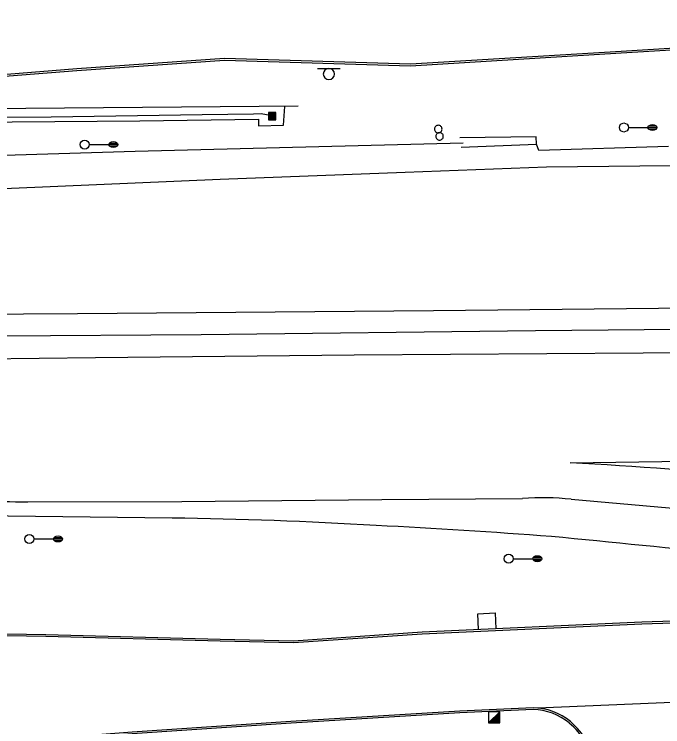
# Model space of a CAD drawing. Extents: x 2145380 to 2156929, y 139568 to 149130.
# Drawn here: x 2145914.2 to 2146129.5, y 142917.6 to 143154.3 of the extents above; entities that cross this region are included whole.
import ezdxf

# ---------------------------------------------------------------- set-up
doc = ezdxf.new("R2010")
doc.units = 0
for name, color, linetype in [('TOPO_Asphalt', 7, 'Continuous'), ('TOPO_Concrete', 7, 'Continuous'), ('TOPO_Curb Back', 7, 'Continuous'), ('TOPO_Flowline', 7, 'Continuous'), ('TOPO_Guardrail', 7, 'Continuous'), ('TOPO_Light Pole', 7, 'Continuous'), ('TOPO_Misc', 7, 'Continuous'), ('TOPO_Sign', 7, 'Continuous'), ('TOPO_Wall Freestanding', 7, 'Continuous')]:
    doc.layers.add(name, color=color, linetype=linetype)

# ---------------------------------------------------------------- blocks, each defined once
blk = doc.blocks.new('LP')
at = {"layer": 'TOPO_Light Pole'}
blk.add_line((3.81, 0), (20.32, 0), dxfattribs=at)
for points in [[(20.32, 0), (27.94, 0)], [(20.32, 0), (23.5, 0)], [(20.83, 1.27), (27.43, 1.27)], [(20.83, 1.27), (23.5, 1.27)], [(23.71, 1.27), (27.43, 1.27)], [(23.71, 0), (27.94, 0)], [(20.83, -1.27), (27.43, -1.27)], [(20.83, -1.27), (23.5, -1.27)], [(23.71, -1.27), (27.43, -1.27)]]:
    blk.add_lwpolyline(points, dxfattribs=at)
blk.add_circle((0, 0), 3.81, dxfattribs=at)
blk.add_ellipse((24.13, 0), major_axis=(3.81, 0), ratio=0.666667, dxfattribs=at)
blk = doc.blocks.new('POST')
at = {"layer": 'TOPO_Misc'}
for start, end in [(89.99996, 180.00004), (179.99996, 270.00004), (359.99996, 90.00004), (269.99996, 0.00004)]:
    blk.add_arc((-0.01, 0.03), 3.16, start, end, dxfattribs=at)
blk = doc.blocks.new('CB')
at = {"layer": 'TOPO_Misc'}
for p, q in [((-3.08, 2.99), (3.24, 2.99)), ((-3.08, 2.68), (3.24, 2.68)), ((-3.08, 2.36), (3.24, 2.36)), ((-3.08, 2.05), (3.24, 2.05)), ((-3.08, 1.73), (3.24, 1.73)), ((-3.08, 1.4), (3.24, 1.4)), ((-3.08, 1.1), (3.24, 1.1)), ((-3.08, 0.77), (3.24, 0.77)), ((-3.08, 0.46), (3.24, 0.46)), ((-3.08, 0.14), (3.24, 0.14)), ((-3.08, -0.17), (3.24, -0.17)), ((-3.08, -0.48), (3.24, -0.48)), ((-3.08, -0.8), (3.24, -0.8)), ((-3.08, -1.11), (3.26, -1.11)), ((-3.08, -1.43), (3.26, -1.43)), ((-3.08, -1.75), (3.26, -1.75)), ((-3.08, -2.07), (3.26, -2.07)), ((-3.08, -2.39), (3.26, -2.39)), ((-3.08, -2.7), (3.26, -2.7)), ((-3.08, -3.02), (3.26, -3.02))]:
    blk.add_line(p, q, dxfattribs=at)
blk.add_lwpolyline([(3.26, -3.29), (3.24, 3.05), (-3.09, 3.04), (-3.08, -3.3), (3.26, -3.29)], dxfattribs=at)

msp = doc.modelspace()

# ---------------------------------------------------------------- linework, layer by layer
at = {"layer": 'TOPO_Asphalt'}
msp.add_line((2146162.81, 142926.9), (2146088.05, 142923.82), dxfattribs=at)
for points in [[(2146131.45, 143110.43), (2146088.37, 143109.1), (2146087.62, 143111.19)], [(2146334, 143105.84), (2146282.34, 143105.24), (2146226.28, 143104.76), (2146142.65, 143104.09), (2146090.87, 143103.49), (2146044.04, 143101.8), (2145982.53, 143099.44), (2145913.32, 143096.38), (2145843.21, 143093.59), (2145789.05, 143091.27), (2145746.83, 143089.48)], [(2145748.06, 143053.26), (2145881.44, 143054.54), (2145935.17, 143054.96), (2146053.43, 143055.88), (2146149.44, 143056.87), (2146269.82, 143057.85), (2146371.22, 143058.6), (2146529.6, 143060.19)], [(2147294.43, 143052.29), (2147277.92, 143052.17), (2147176.51, 143051.07), (2147069.33, 143050.37), (2146946.02, 143049.43), (2146831.07, 143048.28), (2146718.39, 143046.95), (2146617.55, 143046.42), (2146530.42, 143045.62), (2146432.5, 143044.55), (2146335.92, 143043.83), (2146269.56, 143043.09), (2146188.58, 143042.14), (2146123.02, 143041.68), (2146027.06, 143041.06), (2145941.22, 143040.2), (2145866.18, 143039.34), (2145749.17, 143038.41)], [(2146098.76, 143005.28), (2146167.24, 143006.29), (2146297.29, 143007.25), (2146426.27, 143008.53), (2146483.37, 143008.98), (2146531.08, 143009.44)], [(2145918.66, 142992.37), (2145969.89, 142992.48), (2146036.29, 142993.09), (2146082.97, 142993.45)], [(2146099.15, 142993.21), (2146192.95, 142984.92), (2146299.6, 142969.84)], [(2145966.6, 142986.94), (2145893.89, 142987.79), (2145894.16, 142985.49)]]:
    msp.add_lwpolyline(points, dxfattribs=at)
for centre, radius, start, end in [((2146019.43, 141485.66), 1521.69, 84.53378, 87.01166), ((2145917.06, 143188.61), 196.25, 265.7649, 270.4671), ((2146089.67, 142900.03), 93.66, 84.1891, 94.1026), ((2145951.2, 141628.7), 1358.32, 86.49014, 89.35079), ((2145903.24, 140425.9), 2561.94, 85.76158, 87.06636), ((2144900.87, 130836.34), 12202.82, 84.110752, 84.39559)]:
    msp.add_arc(centre, radius, start, end, dxfattribs=at)
at = {"layer": 'TOPO_Concrete'}
for points in [[(2145761.13, 143117.3), (2145789.01, 143117.73), (2145849.64, 143118.1), (2145913.46, 143118.63), (2145955.85, 143118.91), (2145995.24, 143119.46), (2145995.31, 143117.22), (2146003.62, 143117.42), (2146004.04, 143123.73)], [(2146068.29, 142949.88), (2146068.09, 142955.12), (2146073.91, 142955.45), (2146074.15, 142950.15)]]:
    msp.add_lwpolyline(points, dxfattribs=at)
at = {"layer": 'TOPO_Curb Back'}
for points in [[(2145888.42, 143132.54), (2145934.97, 143136.29), (2145983.97, 143139.68), (2146045.76, 143137.81), (2146115.67, 143142.08), (2146170.97, 143145.46), (2146234.1, 143146.24), (2146328.36, 143147.21), (2146412.4, 143147.87), (2146464.49, 143148.31), (2146540.06, 143148.59), (2146600.53, 143148.76), (2146685.95, 143150.38), (2146733.76, 143151.59), (2146782.06, 143152.69), (2146804.67, 143153.83), (2146810.22, 143154.32), (2146810.59, 143153.13), (2146778.61, 143149.5), (2146723.01, 143142.86), (2146667.3, 143136.97), (2146621.29, 143131.42), (2146580.25, 143126.75), (2146573.42, 143125.34)], [(2145888.46, 143131.94), (2145935.02, 143135.69), (2145983.98, 143139.08), (2146045.76, 143137.21), (2146115.7, 143141.48), (2146170.99, 143144.86), (2146234.11, 143145.64), (2146328.36, 143146.61), (2146412.4, 143147.27), (2146464.49, 143147.71), (2146540.06, 143147.99), (2146600.54, 143148.16), (2146685.97, 143149.78), (2146733.77, 143150.99), (2146782.08, 143152.09), (2146804.71, 143153.23), (2146809.79, 143153.68), (2146809.8, 143153.64), (2146778.54, 143150.09), (2146722.94, 143143.46), (2146667.23, 143137.57), (2146621.22, 143132.02), (2146580.15, 143127.34), (2146573.3, 143125.93)], [(2146418.31, 142952.47), (2146355.58, 142952.91), (2146264.57, 142954), (2146174.52, 142953.99), (2146122.53, 142952.34), (2146049.63, 142949.03), (2146006.88, 142946.09), (2145982.58, 142946.63), (2145924.69, 142948.17), (2145873, 142949.05), (2145857.83, 142949.31), (2145823.95, 142946.61), (2145771.29, 142943.09), (2145759.29, 142942.35)], [(2146418.5, 142951.87), (2146355.58, 142952.31), (2146264.56, 142953.4), (2146174.53, 142953.39), (2146122.55, 142951.75), (2146049.66, 142948.43), (2146006.9, 142945.49), (2145982.57, 142946.03), (2145924.68, 142947.57), (2145872.99, 142948.45), (2145857.85, 142948.71), (2145823.99, 142946.01), (2145771.33, 142942.49), (2145759.34, 142941.75)], [(2146086.5, 142923.91), (2146062.14, 142922.81), (2146006.06, 142919.37), (2145953.33, 142915.85), (2145891.26, 142911.02)], [(2146086.5, 142923.31), (2146062.17, 142922.21), (2146006.1, 142918.78), (2145953.37, 142915.25), (2145891.26, 142910.41)]]:
    msp.add_lwpolyline(points, dxfattribs=at)
for centre, radius, start, end in [((2146086.17, 142904.01), 19.9, 50.3457, 89.054), ((2146086.17, 142904.01), 19.3, 50.3623, 88.9995), ((2146081.55, 142899.22), 25.93, 12.2636, 49.2615), ((2146081.55, 142899.22), 26.53, 12.2607, 49.2739)]:
    msp.add_arc(centre, radius, start, end, dxfattribs=at)
at = {"layer": 'TOPO_Flowline'}
msp.add_lwpolyline([(2145743.83, 143101.64), (2145743.45, 143104.7), (2145743.96, 143106.83), (2145745.46, 143109.73), (2145747.27, 143112.03), (2145750.32, 143114.88), (2145752.93, 143116.88), (2145754.28, 143117.45), (2145757.74, 143118.63), (2145763.37, 143119.19), (2145774.95, 143119.38), (2145821.97, 143119.44), (2145872.59, 143120.18), (2145926.46, 143120.24), (2145976.56, 143121.03), (2145993.6, 143121.24), (2145996.2, 143121.3), (2145997.99, 143121), (2146000.27, 143120.67)], dxfattribs=at)
at = {"layer": 'TOPO_Guardrail'}
msp.add_lwpolyline([(2146062.56, 143110.19), (2146087.62, 143111.19), (2146087.52, 143113.65), (2146062.19, 143113.23)], dxfattribs=at)
at = {"layer": 'TOPO_Misc'}
for p, q in [((2146071.64, 142918.88), (2146075.38, 142922.63)), ((2146073.85, 142921.1), (2146075.38, 142921.1)), ((2146074.04, 142921.28), (2146075.38, 142921.28)), ((2146074.23, 142921.47), (2146075.38, 142921.47)), ((2146074.41, 142921.65), (2146075.38, 142921.65)), ((2146074.6, 142921.85), (2146075.38, 142921.85)), ((2146074.79, 142922.04), (2146075.38, 142922.04)), ((2146074.97, 142922.22), (2146075.38, 142922.22)), ((2146075.16, 142922.41), (2146075.38, 142922.41)), ((2146075.34, 142922.59), (2146075.38, 142922.59)), ((2146071.79, 142919.04), (2146075.38, 142919.04)), ((2146071.99, 142919.23), (2146075.38, 142919.23)), ((2146072.17, 142919.41), (2146075.38, 142919.41)), ((2146072.36, 142919.6), (2146075.38, 142919.6)), ((2146072.54, 142919.79), (2146075.38, 142919.79)), ((2146072.73, 142919.98), (2146075.38, 142919.98)), ((2146072.92, 142920.17), (2146075.38, 142920.17)), ((2146073.1, 142920.35), (2146075.38, 142920.35)), ((2146073.29, 142920.54), (2146075.38, 142920.54)), ((2146073.48, 142920.73), (2146075.38, 142920.73)), ((2146073.66, 142920.91), (2146075.38, 142920.91))]:
    msp.add_line(p, q, dxfattribs=at)
msp.add_lwpolyline([(2146075.38, 142918.89), (2146075.38, 142922.63), (2146071.63, 142922.62), (2146071.64, 142918.88), (2146075.38, 142918.89)], dxfattribs=at)
at = {"layer": 'TOPO_Sign'}
for points in [[(2146014.92, 143136.33), (2146022.41, 143136.34)], [(2146018.67, 143136.33), (2146018.67, 143136.33)], [(2146016.8, 143134.47), (2146016.8, 143134.47)], [(2146020.54, 143134.47), (2146020.54, 143134.47)], [(2146018.67, 143132.6), (2146018.67, 143132.6)]]:
    msp.add_lwpolyline(points, dxfattribs=at)
for start, end in [(90, 180), (360, 90), (180, 270), (270, 0)]:
    msp.add_arc((2146018.67, 143134.47), 1.87, start, end, dxfattribs=at)
at = {"layer": 'TOPO_Wall Freestanding'}
for points in [[(2146008.49, 143123.76), (2145892.05, 143122.84), (2145758.68, 143121.68), (2145750, 143118.48), (2145743.32, 143111.4), (2145741.56, 143101.03)], [(2145741.56, 143101.03), (2145753.56, 143100.86), (2145827.44, 143104.92), (2145954.33, 143108.87), (2146063.22, 143111.58)], [(2145842.67, 143047.06), (2145976.29, 143047.93), (2146087.25, 143049.25), (2146267.88, 143050.92), (2146440.41, 143052.28), (2146548.99, 143053.91)]]:
    msp.add_lwpolyline(points, dxfattribs=at)

# ---------------------------------------------------------------- block references
at = {"layer": 'TOPO_Light Pole', "xscale": 0.39370000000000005, "yscale": 0.3937000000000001}
for p in [(2146116.61, 143116.7), (2145937.57, 143111.04), (2145919.22, 142980.02), (2146078.37, 142973.45)]:
    msp.add_blockref('LP', p, dxfattribs=at)
at = {"layer": 'TOPO_Misc', "xscale": 0.39370000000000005, "yscale": 0.3937000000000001}
for name, p in [('CB', (2145999.81, 143120.52)), ('POST', (2146054.99, 143116.17)), ('POST', (2146055.42, 143113.75))]:
    msp.add_blockref(name, p, dxfattribs=at)

doc.saveas('drawing.dxf')
